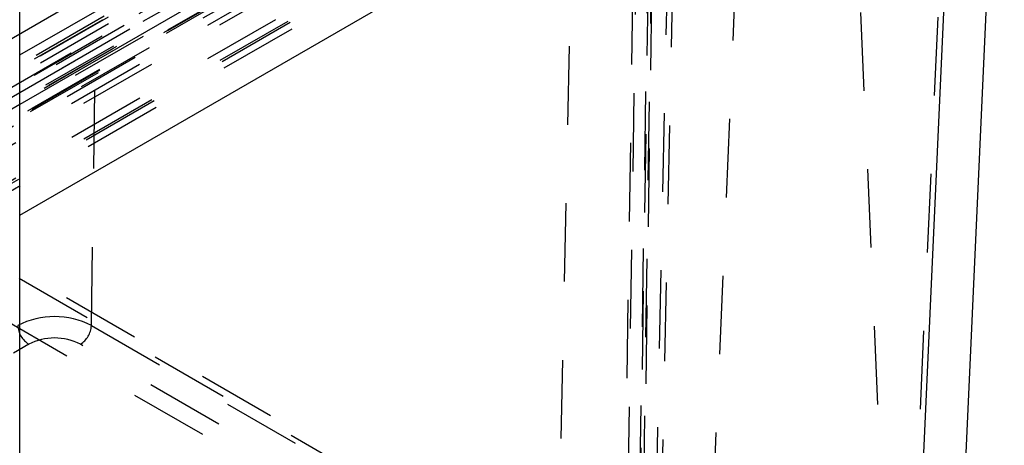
# Model space of a CAD drawing. Header units: inches. Extents: x 1907 to 2452, y -210 to -54.
# Tile 554 of 656: x 2011.799 to 2013.053, y -194.797 to -194.255. Entities that reach past the tile are written whole.
import ezdxf

# ---------------------------------------------------------------- set-up
doc = ezdxf.new("R2010")
doc.units = ezdxf.units.IN
doc.header["$LTSCALE"] = 0.5
doc.header["$MEASUREMENT"] = 0
doc.linetypes.add('HIDDEN', pattern=[0.225, 0.15, -0.075])
doc.layers.add('SID-M-H', color=4, linetype='HIDDEN')
doc.layers.add('SID-M-S', color=105, linetype='Continuous')

msp = doc.modelspace()

# ---------------------------------------------------------------- linework, layer by layer
at = {"layer": 'SID-M-H'}
for p, q in [((2012.98429, -195.25915), (1991.78034, -183.01837)), ((2011.89014, -194.64434), (2011.91348, -193.08741)), ((2012.58612, -195.04612), (2012.60945, -193.48919)), ((2012.60554, -195.07366), (2012.63853, -193.53044)), ((2012.58612, -195.10027), (2012.60945, -193.57027)), ((2012.56663, -195.11152), (2012.58996, -193.58152)), ((2012.99582, -193.65201), (2012.92405, -195.2345)), ((2012.51183, -193.68854), (2012.47884, -195.23176)), ((2012.57125, -195.04794), (2012.58996, -193.79936)), ((2012.59074, -195.05919), (2012.60945, -193.81061)), ((2010.21589, -195.18662), (2012.55435, -193.83666)), ((2012.59673, -193.85503), (2010.25827, -195.20499)), ((2012.59917, -193.85012), (2010.26071, -195.20009)), ((2012.60493, -193.86003), (2010.26647, -195.21)), ((2010.26661, -195.20067), (2012.60507, -193.8507)), ((2012.62461, -193.86198), (2010.28615, -195.21195)), ((2012.61207, -195.08945), (2012.63853, -193.85186)), ((2010.29352, -195.21621), (2012.63199, -193.86624)), ((2010.25842, -195.22529), (2012.59688, -193.87532)), ((2012.64874, -193.87591), (2010.31028, -195.22588)), ((2012.55703, -193.89725), (2010.21857, -195.24721)), ((2010.27098, -195.24166), (2012.60945, -193.89169)), ((2012.61108, -193.8882), (2010.27261, -195.23817)), ((2012.61501, -193.88859), (2010.27655, -195.23856)), ((2010.31862, -195.23983), (2012.65708, -193.88987)), ((2012.59074, -195.11867), (2012.60945, -193.89169)), ((2010.22413, -195.25652), (2012.56259, -193.90655)), ((2010.30034, -195.25229), (2012.6388, -193.90232)), ((2012.64437, -193.91185), (2010.30591, -195.26182)), ((2012.65972, -193.9116), (2010.32126, -195.26156)), ((2012.58822, -193.92134), (2010.24975, -195.27131)), ((2010.25369, -195.2717), (2012.59215, -193.92173)), ((2012.5935, -193.91796), (2010.25504, -195.26793)), ((2010.25531, -195.26842), (2012.59378, -193.91846)), ((2010.30654, -195.30409), (2012.645, -193.95412)), ((2012.66004, -193.95671), (2010.32157, -195.30668)), ((2012.6631, -193.95814), (2010.32464, -195.30811)), ((2010.32714, -195.31598), (2012.6656, -193.96601)), ((2012.71161, -194.18129), (2012.66185, -195.34431)), ((2012.91768, -195.34431), (2012.86793, -194.18129)), ((2010.299, -195.16547), (2011.799, -194.29954)), ((2011.799, -194.36268), (2010.299, -195.22862)), ((2012.92405, -195.2345), (2011.45345, -194.38554)), ((2011.42562, -194.43292), (2012.89622, -195.28187)), ((2010.299, -195.36951), (2011.799, -194.50358)), ((2011.89014, -194.64434), (2012.58612, -195.04612)), ((2011.81026, -194.66817), (2011.79077, -194.67942)), ((2012.5722, -195.06994), (2011.87623, -194.66817))]:
    msp.add_line(p, q, dxfattribs=at)
for centre, radius, start, end in [((2011.84324, -194.73486), 0.10195, 62.60967, 117.39033), ((2011.82663, -194.64263), 0.03033, 183.22965, 237.34774), ((2011.85986, -194.64263), 0.03033, 302.65226, 356.77035), ((2011.84324, -194.73182), 0.07169, 62.60967, 117.39033)]:
    msp.add_arc(centre, radius, start, end, dxfattribs=at)
at = {"layer": 'SID-M-S'}
for p, q in [((2011.799, -194.29954), (2012.9598, -193.62942)), ((2012.98762, -193.67651), (2011.799, -194.36268)), ((2012.98143, -195.32216), (2013.05331, -193.73732)), ((2011.799, -196.36216), (2011.799, -193.7717)), ((2011.799, -194.50358), (2012.99586, -193.81265)), ((2012.92405, -195.39516), (2012.99582, -193.81267))]:
    msp.add_line(p, q, dxfattribs=at)

doc.saveas('drawing.dxf')
